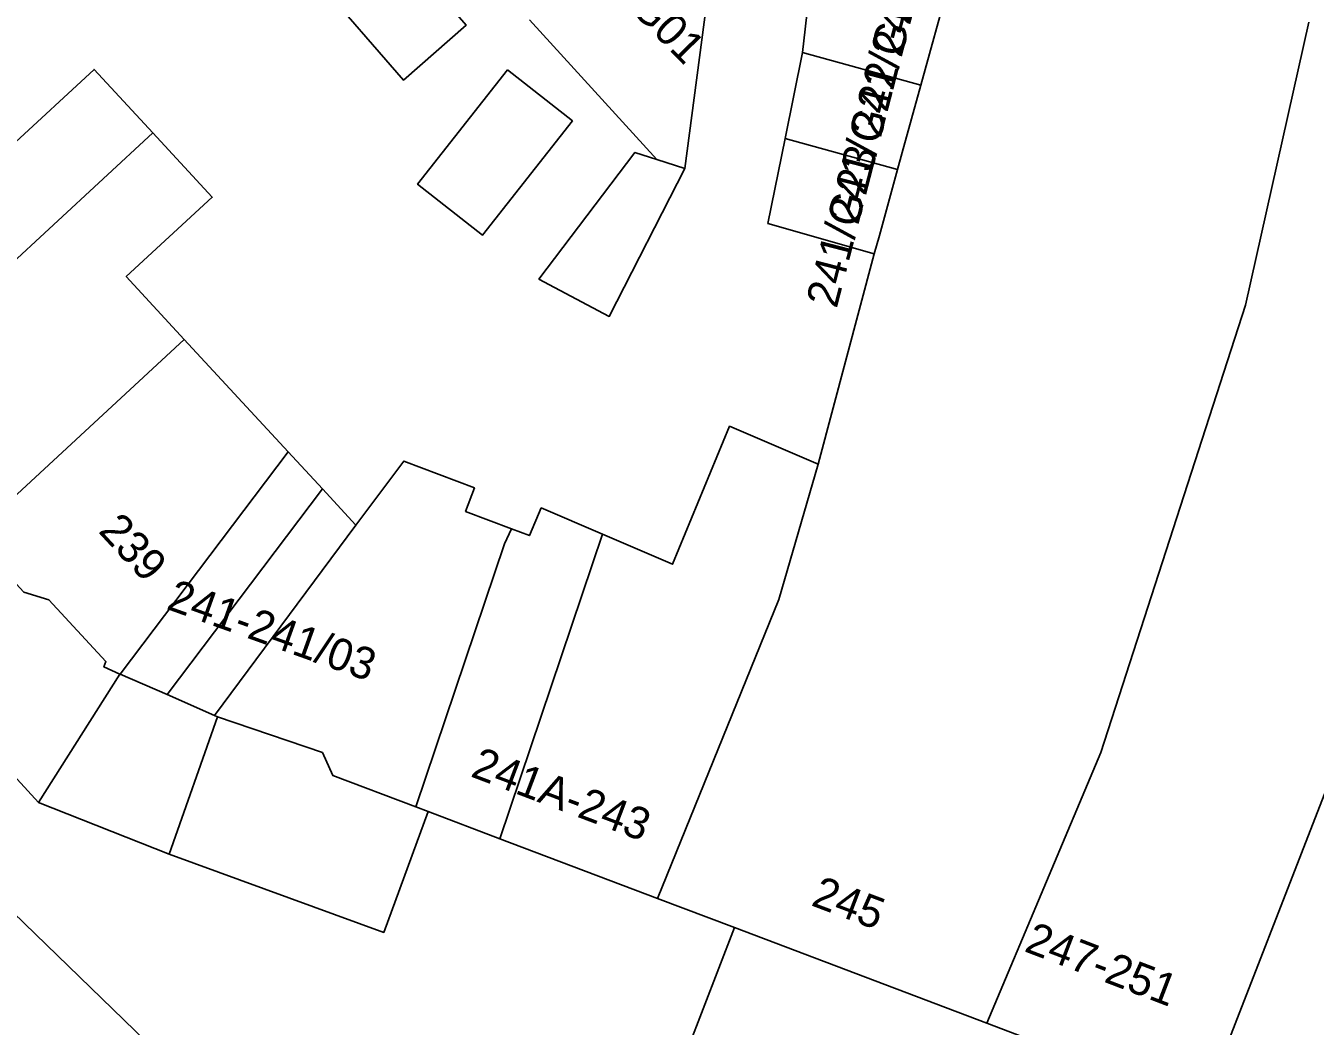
# Model space of a CAD drawing. Extents: x 159888 to 160757, y 384031 to 384746.
# Drawn here: x 160651.25 to 160691.65, y 384124.01 to 384155.34 of the extents above; entities that cross this region are included whole.
import ezdxf

# ---------------------------------------------------------------- set-up
doc = ezdxf.new("R2010")
doc.units = 0
for name, color, linetype in [('IMGEO_Fietspad_open', 7, 'Continuous'), ('IMGEO_Pand', 7, 'Continuous'), ('IMGEO_Pand_nummerreeks', 7, 'Continuous'), ('IMGEO_Pand_overbouw', 7, 'Continuous'), ('IMGEO_Parkeervlak_open', 7, 'Continuous'), ('IMGEO_Rijbaan_lokaal_open', 7, 'Continuous'), ('IMGEO_Voetpad_open', 7, 'Continuous')]:
    doc.layers.add(name, color=color, linetype=linetype)

msp = doc.modelspace()

# ---------------------------------------------------------------- linework, layer by layer
at = {"layer": 'IMGEO_Fietspad_open'}
msp.add_lwpolyline([(160621.972, 384153.776), (160622.968, 384153.13), (160630.559, 384147.466), (160630.924, 384147.184), (160636.822, 384142.151), (160642.248, 384136.612), (160649.446, 384128.916), (160657.782, 384120.848)], dxfattribs=at)
at = {"layer": 'IMGEO_Pand'}
for points in [[(160671.269, 384159.41), (160671.953, 384158.701), (160672.649, 384156.575), (160671.895, 384150.878)], [(160662.291, 384158.531), (160665.041, 384155.363), (160663.077, 384153.645), (160660.374, 384156.758)], [(160675.583, 384154.506), (160675.89, 384157.266)], [(160679.292, 384153.48), (160679.429, 384153.975), (160680.023, 384156.122)], [(160671.021, 384151.157), (160667.023, 384155.526)], [(160691.446, 384155.458), (160689.459, 384146.59), (160684.924, 384132.58), (160681.354, 384124.103)], [(160675.036, 384151.813), (160675.583, 384154.506)], [(160675.583, 384154.506), (160679.292, 384153.48)], [(160649.041, 384153.47), (160650.792, 384151.577), (160653.386, 384153.976), (160655.222, 384151.99)], [(160666.338, 384153.963), (160668.371, 384152.363), (160665.552, 384148.781), (160663.519, 384150.381), (160666.338, 384153.963)], [(160678.561, 384150.838), (160678.709, 384151.372), (160679.292, 384153.48)], [(160655.222, 384151.99), (160645.879, 384143.345)], [(160655.222, 384151.99), (160657.085, 384149.975), (160654.393, 384147.486), (160656.21, 384145.521)], [(160677.83, 384148.196), (160674.495, 384149.155), (160675.036, 384151.813)], [(160678.561, 384150.838), (160675.036, 384151.813)], [(160671.895, 384150.878), (160669.526, 384146.241), (160667.814, 384147.151), (160667.324, 384147.411), (160670.333, 384151.377), (160671.021, 384151.157)], [(160671.895, 384150.878), (160671.021, 384151.157)], [(160677.83, 384148.196), (160677.989, 384148.77), (160678.561, 384150.838)], [(160676.077, 384141.611), (160677.83, 384148.196)], [(160649.558, 384139.366), (160656.21, 384145.521)], [(160656.21, 384145.521), (160659.462, 384142.003), (160654.205, 384135.035)], [(160666.098, 384129.876), (160669.31, 384139.419), (160671.509, 384138.475), (160673.296, 384142.8), (160676.077, 384141.611)], [(160657.155, 384133.743), (160661.591, 384139.7), (160663.085, 384141.706), (160665.304, 384140.866), (160665.027, 384140.133), (160666.467, 384139.588), (160666.242, 384139.119), (160663.466, 384130.873)], [(160671.042, 384128.005), (160674.835, 384137.369), (160676.077, 384141.611)], [(160654.195, 384135.039), (160653.692, 384135.26), (160653.756, 384135.43), (160651.971, 384137.36), (160651.188, 384137.603), (160649.558, 384139.366)], [(160654.205, 384135.035), (160654.195, 384135.039)], [(160657.255, 384133.699), (160657.155, 384133.743)], [(160657.255, 384133.699), (160660.537, 384132.579), (160660.862, 384131.858), (160663.466, 384130.873)], [(160688.14, 384121.503), (160692.222, 384132.007)], [(160671.042, 384128.005), (160666.098, 384129.876)], [(160673.451, 384127.094), (160671.042, 384128.005)], [(160673.451, 384127.094), (160681.354, 384124.103)], [(160681.354, 384124.103), (160685.688, 384122.448)]]:
    msp.add_lwpolyline(points, dxfattribs=at)
at = {"layer": 'IMGEO_Pand_overbouw'}
for points in [[(160660.537, 384140.84), (160659.462, 384142.003), (160654.205, 384135.035), (160655.673, 384134.392)], [(160661.591, 384139.7), (160660.537, 384140.84), (160655.673, 384134.392), (160657.155, 384133.743)], [(160669.31, 384139.419), (160667.398, 384140.24), (160667.027, 384139.376), (160666.467, 384139.588), (160666.242, 384139.119), (160663.466, 384130.873), (160663.85, 384130.727), (160666.098, 384129.876)]]:
    msp.add_lwpolyline(points, close=True, dxfattribs=at)
at = {"layer": 'IMGEO_Parkeervlak_open'}
for points in [[(160651.648, 384131.01), (160654.195, 384135.039)], [(160654.205, 384135.035), (160655.673, 384134.392), (160657.155, 384133.743)], [(160655.737, 384129.4), (160657.255, 384133.699)], [(160663.466, 384130.873), (160663.85, 384130.727)]]:
    msp.add_lwpolyline(points, dxfattribs=at)
at = {"layer": 'IMGEO_Rijbaan_lokaal_open'}
msp.add_lwpolyline([(160671.488, 384122.008), (160673.451, 384127.094)], dxfattribs=at)
at = {"layer": 'IMGEO_Voetpad_open'}
for points in [[(160631.987, 384152.495), (160651.648, 384131.01)], [(160655.737, 384129.4), (160651.648, 384131.01)], [(160663.85, 384130.727), (160662.461, 384126.945), (160655.737, 384129.4)], [(160663.85, 384130.727), (160666.098, 384129.876)]]:
    msp.add_lwpolyline(points, dxfattribs=at)

# ---------------------------------------------------------------- texts
at = {"layer": 'IMGEO_Pand_nummerreeks'}
for s, rotation, p in [('241/G20', 75.5034, (160678.681, 384154.32)), ('241/G01', 314.2109, (160668.316, 384157.755)), ('241/G21', 75.5034, (160678.031, 384151.806)), ('241/G22', 75.5034, (160677.325, 384149.076)), ('241/G23', 75.5034, (160676.65, 384146.465)), ('239', 312.7654, (160653.493, 384139.498)), ('241-241/03', 340.2673, (160655.618, 384137.087)), ('241A-243', 339.2704, (160665.147, 384131.84)), ('245', 339.2704, (160675.817, 384127.802)), ('247-251', 339.0361, (160682.494, 384126.365))]:
    msp.add_text(s, height=1, rotation=rotation, dxfattribs=at).set_placement(p)

doc.saveas('drawing.dxf')
